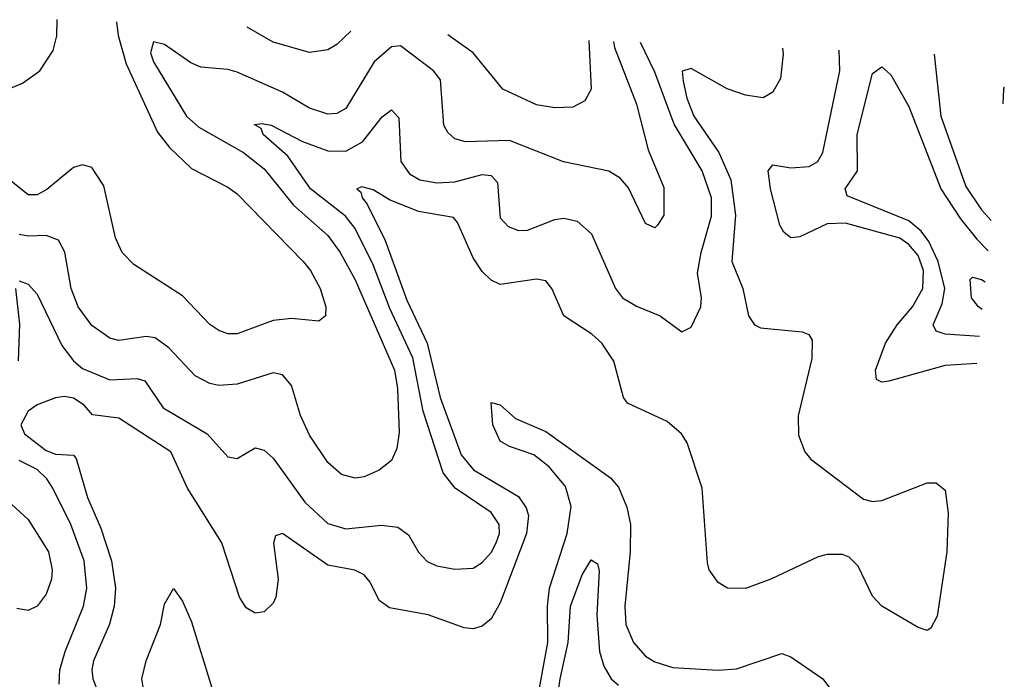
# Model space of a CAD drawing. Header units: inches. Extents: x 884549 to 1028252, y 526810 to 653624.
# Tile 661 of 1056: x 997331 to 999500, y 553529 to 554983. Entities that reach past the tile are written whole.
import ezdxf

# ---------------------------------------------------------------- set-up
doc = ezdxf.new("R2010")
doc.units = ezdxf.units.IN
doc.header["$MEASUREMENT"] = 0
doc.layers.add('A9595', color=7, linetype='Continuous')

msp = doc.modelspace()

# ---------------------------------------------------------------- linework, layer by layer
at = {"layer": 'A9595', "color": 5}
for points, elevation in [([(997270, 554814.8), (997337.2, 554842.8), (997375.8, 554870), (997405.2, 554914.8), (997412.9, 554947.1), (997414.2, 554982.9)], 2220), ([(997544.2, 554977.8), (997547.9, 554947.9), (997565.9, 554885.9), (997634.9, 554734.9), (997661.2, 554701.2), (997710, 554655.2), (997790, 554613.9), (997810, 554598.7), (997955.5, 554450), (997972.2, 554430), (997993.3, 554390), (998005.3, 554350), (998005.1, 554330), (997990, 554318.7), (997930, 554324.4), (997890, 554320.1), (997810, 554290.8), (997790, 554290.8), (997770, 554297.6), (997750, 554311), (997690, 554374.5), (997583.1, 554443.1), (997556.9, 554470), (997542.2, 554502.2), (997516.4, 554616.4), (997490, 554656.8), (997470, 554662.7), (997450, 554657), (997391.3, 554608.7), (997370, 554596.8), (997350, 554596.9), (997290, 554645.2)], 2180), ([(998060.9, 554957.5), (998030, 554928.1), (998010, 554916.3), (997970, 554910.8), (997890, 554933.4), (997832.3, 554966.5)], 2180), ([(998584.8, 554937), (998590.4, 554830), (998575.8, 554804.2), (998550, 554790.2), (998510, 554788.2), (998470, 554795.1), (998395.2, 554830), (998330.1, 554910.1), (998274.4, 554949.2)], 2180), ([(998639, 554934.9), (998641.7, 554921.7), (998690, 554796.4), (998715.9, 554695.9), (998750, 554613.2), (998750, 554552), (998736.2, 554530), (998730, 554523.8), (998710, 554533.4), (998672.5, 554612.5), (998653.9, 554633.9), (998629, 554649), (998529.2, 554669.2), (998410, 554716.2), (998313.6, 554713.6), (998290, 554720.6), (998274.2, 554734.2), (998265.6, 554750), (998258, 554850), (998243, 554870), (998170, 554925), (998150, 554923.1), (998111.9, 554890), (998050, 554787.3), (998030, 554775.8), (998010, 554774.4), (997970, 554787.9), (997910, 554822.9), (997810, 554867), (997790, 554873.2), (997730, 554878), (997708, 554888), (997650, 554927.9), (997625.7, 554934.3), (997619.6, 554910), (997625.8, 554890), (997698.8, 554770), (997726.2, 554746.2), (997824.1, 554690), (997870, 554654.2), (997934.2, 554574.2), (998010, 554507), (998037.2, 554470), (998070, 554409.2), (998156.7, 554210), (998163.8, 554170), (998166.9, 554073.1), (998162.4, 554037.6), (998150, 554011.5), (998123.1, 553990), (998090, 553975.1), (998070, 553972.3), (998040.2, 553980.2), (998010, 554006.7), (997970, 554067.3), (997950.1, 554110.1), (997930, 554176.9), (997910, 554200.2), (997890, 554204.3), (997810, 554179.3), (997770, 554176.4), (997750, 554181), (997717.9, 554197.9), (997659.9, 554259.9), (997630, 554281.4), (997610, 554284.6), (997550, 554275.9), (997530, 554281.2), (997490, 554308.7), (997460.1, 554350), (997444.6, 554390), (997430.5, 554470.5), (997417, 554497), (997390, 554507.2), (997350, 554505.4), (997330, 554509.1)], 2160), ([(997330, 554407.2), (997350, 554400.2), (997370, 554377.5), (997424.5, 554264.5), (997450, 554230.6), (997470, 554213.9), (997530, 554189.4), (997590, 554191.9), (997607, 554187), (997647, 554127), (997744.2, 554070), (997790, 554019.5), (997810, 554015.8), (997850, 554039.1), (997870, 554034), (997890, 554016.3), (997959.5, 553919.5), (998010, 553872.7), (998050, 553860.8), (998128.6, 553868.6), (998164.6, 553864.6), (998187.6, 553847.6), (998210, 553809.1), (998228.7, 553788.7), (998250, 553779.1), (998290, 553771.4), (998330, 553774.3), (998350, 553786.1), (998370, 553808.8), (998381, 553830), (998388, 553850), (998387.8, 553870), (998370, 553896.7), (998290.5, 553950.5), (998263.8, 553983.8), (998220.2, 554120.2), (998197.5, 554237.5), (998146.5, 554346.5), (998110, 554442.7), (998070, 554522.3), (998049.2, 554550), (997971.6, 554610), (997921.8, 554681.8), (997867.5, 554730), (997863.1, 554743.1), (997848.1, 554751.9), (997865.6, 554754.4), (997885.5, 554750), (997954.3, 554714.3), (998010, 554694), (998050, 554693.3), (998086.2, 554713.8), (998130, 554768.7), (998150, 554783.9), (998166.8, 554766.8), (998170.5, 554670.5), (998190, 554643.1), (998212.9, 554630), (998250, 554623.3), (998290, 554625.8), (998350, 554641.5), (998370, 554639.2), (998383.7, 554623.7), (998390, 554546.4), (998407.2, 554527.2), (998430, 554518), (998450, 554518.8), (998510, 554542.1), (998530, 554545.5), (998558.9, 554538.9), (998590.8, 554510.8), (998643.9, 554390), (998659.3, 554370), (998690, 554351.6), (998742, 554330), (998790, 554294.9), (998810, 554304.9), (998831.4, 554350), (998832.8, 554370), (998824.3, 554424.3), (998832.1, 554470), (998855.2, 554550), (998854.9, 554590), (998834.8, 554650), (998772.6, 554752.6), (998730, 554867.2), (998698.9, 554932.6)], 2140), ([(999011.7, 554920.3), (999013.2, 554906.8), (999006.9, 554853.1), (998990, 554823.2), (998969.3, 554810.7), (998930, 554816.3), (998889.9, 554830.1), (998810, 554875), (998790.8, 554869.2), (998792.9, 554847.1), (998801.1, 554810), (998816.5, 554770), (998871.3, 554690), (998897.5, 554630), (998907.7, 554552.3), (998899.8, 554450), (998924.1, 554390), (998936.9, 554330), (998950, 554310.6), (998963.3, 554303.3), (999055, 554295), (999069.2, 554289.2), (999076.7, 554276.7), (999075.9, 554235.9), (999045.7, 554110), (999046.8, 554066.8), (999060.5, 554030), (999074.3, 554014.3), (999190, 553926), (999210, 553921), (999230, 553923.1), (999330, 553962.2), (999350, 553962), (999370, 553946), (999376.1, 553896.1), (999373.8, 553810), (999352.1, 553667.9), (999338.5, 553641.5), (999330, 553636.4), (999310, 553643.1), (999230.3, 553690), (999210, 553712), (999178.3, 553778.3), (999158.1, 553798.1), (999144, 553804), (999110, 553804.4), (999090, 553798.7), (998986, 553750), (998930, 553728.9), (998890.1, 553730.1), (998870, 553742.4), (998850.2, 553770), (998846, 553786), (998834.6, 553950), (998801.6, 554050), (998789.4, 554070), (998757.3, 554097.3), (998670, 554137.8), (998661.1, 554150), (998639.8, 554230), (998613.8, 554270), (998591.3, 554290), (998530.1, 554330.1), (998503.5, 554390), (998490, 554407.1), (998470, 554410.7), (998390, 554399.3), (998370, 554409), (998350, 554427.8), (998330, 554457.9), (998295.9, 554535.9), (998286.6, 554546.6), (998210, 554559.9), (998145.9, 554585.9), (998110, 554607.6), (998085.2, 554614.8), (998074, 554610), (998083, 554603), (998085.5, 554590), (998096.6, 554576.6), (998136.1, 554496.1), (998184.3, 554364.3), (998229.1, 554270), (998257.7, 554150), (998303.7, 554023.7), (998331, 553991), (998430, 553931.7), (998447.1, 553907.1), (998451.7, 553890), (998447.7, 553850), (998390, 553697.2), (998370, 553662.2), (998350, 553645.9), (998330, 553640.1), (998310, 553642.1), (998230.9, 553670.9), (998146.2, 553686.2), (998122.9, 553702.9), (998103.1, 553743.1), (998090, 553759.3), (998069.2, 553769.2), (998010, 553780.9), (997909.9, 553850.1), (997894.6, 553845.4), (997890.6, 553829.4), (997900.8, 553750), (997895.8, 553710), (997890, 553696.8), (997870, 553677.8), (997850, 553674.5), (997830, 553686.6), (997815.4, 553710), (997776.6, 553830), (997701.2, 553950), (997664.3, 554030), (997550, 554104.6), (997492, 554112), (997473.3, 554133.3), (997450, 554148.9), (997430, 554152.6), (997410.3, 554149.7), (997370, 554134), (997350, 554120.1), (997334, 554090), (997342.2, 554070), (997390, 554033.5), (997410, 554025.5), (997450, 554022.9), (997455.8, 554015.8), (997480.8, 553930), (997510, 553861.9), (997533.5, 553790), (997542.2, 553730), (997539.7, 553690), (997529.2, 553650.8), (997493.8, 553570), (997490.2, 553550), (997492.1, 553530), (997524.1, 553450)], 2120), ([(999439.9, 554224.7), (999370, 554221), (999246, 554186), (999230, 554184.1), (999218.3, 554190), (999216.7, 554210), (999238.1, 554270), (999264.1, 554310), (999298.1, 554350), (999320.7, 554390), (999322.4, 554430), (999310, 554463.2), (999290, 554487.6), (999270, 554501), (999150, 554534.7), (999110, 554532.6), (999050, 554504.5), (999030, 554502.3), (999014.3, 554514.3), (999005.4, 554530), (998985, 554610), (998980.1, 554650), (998990, 554662.9), (999030, 554656.6), (999070, 554659.3), (999089.6, 554670.4), (999100.1, 554690), (999137.7, 554870), (999136.7, 554915.4)], 2080), ([(999345.4, 554907.2), (999360.6, 554770), (999415.3, 554615.3), (999450, 554563.4), (999471.1, 554540.6)], 2080), ([(999445.8, 554284.4), (999369.9, 554289.9), (999350, 554296.5), (999343.1, 554310), (999363.4, 554356.6), (999369.3, 554390), (999354.7, 554450), (999334, 554494), (999316.9, 554516.9), (999290, 554539.4), (999154.3, 554594.3), (999149.8, 554610), (999176.8, 554650), (999175.8, 554730), (999210, 554864.4), (999230, 554879), (999250, 554861.3), (999290, 554791.5), (999360.2, 554610), (999403.9, 554543.9), (999439.3, 554499.3), (999464.5, 554473.3)], 2060), ([(999500.1, 554833.8), (999498.3, 554830), (999496.5, 554797.6)], 2120), ([(999451.7, 554344.1), (999443.4, 554350), (999427.9, 554370), (999425, 554410), (999430, 554415), (999449.9, 554410.1), (999457.7, 554405.1)], 2040), ([(997329, 554231), (997331.4, 554311.4), (997323, 554390)], 2140), ([(998470, 553473.6), (998494.8, 553610), (998493.7, 553690), (998498, 553730), (998537.4, 553850), (998545.7, 553910), (998533.7, 553953.7), (998497.4, 553997.4), (998463.7, 554023.7), (998410, 554041.9), (998390, 554053.7), (998373.7, 554090), (998370, 554139.1), (998390, 554134.2), (998423.5, 554103.5), (998490, 554075.1), (998633, 553973), (998650, 553952.8), (998668.6, 553908.6), (998676.5, 553870), (998675.8, 553810), (998664.5, 553690), (998666.8, 553650), (998683.4, 553610), (998710, 553579.8), (998730, 553567.5), (998770, 553555.2), (998870, 553548.9), (998910, 553552.2), (999010, 553585.9), (999030, 553578.4), (999100.6, 553530), (999115.2, 553510)], 2080), ([(997418.5, 553518.5), (997420.1, 553550), (997431.5, 553590), (997471.8, 553690), (997479.3, 553730), (997473.3, 553790), (997443.7, 553870), (997404.2, 553950), (997390.9, 553970.9), (997370, 553991.6), (997330, 554011.3)], 2140), ([(997314.2, 553914.2), (997350, 553881.4), (997394.7, 553810), (997402.7, 553770), (997401.3, 553750), (997390, 553716.5), (997370, 553690.2), (997350, 553680.7), (997325.4, 553685.4)], 2160), ([(998509.7, 553450), (998521.6, 553530), (998539.8, 553610), (998544.4, 553690), (998570, 553759.6), (998590, 553792.4), (998603.8, 553783.8), (998607.8, 553767.8), (998602.4, 553670), (998608.1, 553590), (998617.9, 553557.9), (998634.4, 553530), (998650, 553516.1)], 2060), ([(997606.9, 553490), (997600.6, 553530), (997609.7, 553570), (997641.4, 553650), (997650, 553694.9), (997670, 553728.9), (997690, 553701.4), (997710, 553655.8), (997754.8, 553510)], 2080)]:
    msp.add_lwpolyline(points, dxfattribs=dict(at, elevation=elevation))

doc.saveas('drawing.dxf')
